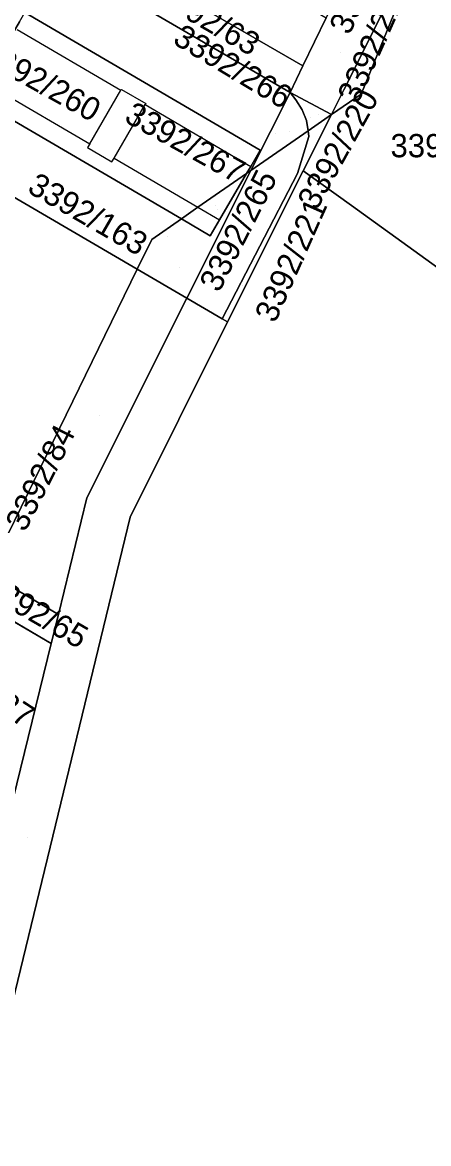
# Model space of a CAD drawing. Extents: x -262715 to -259381, y -1237238 to -1231182.
# Drawn here: x -261429.1 to -261394.2, y -1236140.2 to -1236043.8 of the extents above; entities that cross this region are included whole.
import ezdxf

# ---------------------------------------------------------------- set-up
doc = ezdxf.new("R2010")
doc.units = 0
for name, color, linetype in [('body_kn', 7, 'Continuous'), ('kladpar_druhypozemkov', 7, 'Continuous'), ('kladpar_hranice', 7, 'Continuous'), ('kladpar_parcelnecisla', 7, 'Continuous'), ('kladpar_plochy', 7, 'Continuous'), ('kladpar_sipky', 7, 'Continuous'), ('zappar_hrandruhpozemk', 7, 'Continuous'), ('zuob_linie', 7, 'Continuous'), ('zuob_plochy', 7, 'Continuous')]:
    doc.layers.add(name, color=color, linetype=linetype)

msp = doc.modelspace()

# ---------------------------------------------------------------- linework, layer by layer
at = {"layer": 'body_kn'}
for p, q in [((-261405.01, -1236047.59), (-261405.01, -1236047.59)), ((-261420.66, -1236049.68), (-261420.66, -1236049.68)), ((-261420.66, -1236049.68), (-261420.66, -1236049.68)), ((-261420.61, -1236049.6), (-261420.61, -1236049.6)), ((-261406.11, -1236049.87), (-261406.11, -1236049.87)), ((-261406.11, -1236049.87), (-261406.11, -1236049.87)), ((-261401.49, -1236049.65), (-261401.49, -1236049.65)), ((-261400, -1236050), (-261400, -1236050)), ((-261418.56, -1236050.91), (-261418.56, -1236050.91)), ((-261418.56, -1236050.91), (-261418.56, -1236050.91)), ((-261418.51, -1236050.83), (-261418.51, -1236050.83)), ((-261405.61, -1236050.51), (-261405.61, -1236050.51)), ((-261405.06, -1236051.35), (-261405.06, -1236051.35)), ((-261402.55, -1236051.77), (-261402.55, -1236051.77)), ((-261402.55, -1236051.77), (-261402.55, -1236051.77)), ((-261404.68, -1236052.29), (-261404.68, -1236052.29)), ((-261404.56, -1236053.17), (-261404.56, -1236053.17)), ((-261404.49, -1236053.64), (-261404.49, -1236053.64)), ((-261423.53, -1236054.61), (-261423.53, -1236054.61)), ((-261423.34, -1236054.29), (-261423.34, -1236054.29)), ((-261408.67, -1236054.83), (-261408.67, -1236054.83)), ((-261421.43, -1236055.84), (-261421.43, -1236055.84)), ((-261421.25, -1236055.52), (-261421.25, -1236055.52)), ((-261409.84, -1236056.83), (-261409.84, -1236056.83)), ((-261409.49, -1236056.59), (-261409.49, -1236056.59)), ((-261409.49, -1236056.59), (-261409.49, -1236056.59)), ((-261409.48, -1236056.22), (-261409.48, -1236056.22)), ((-261405.46, -1236056.83), (-261405.46, -1236056.83)), ((-261404.97, -1236056.61), (-261404.97, -1236056.61)), ((-261414.03, -1236059.74), (-261414.03, -1236059.74)), ((-261414.03, -1236059.74), (-261414.03, -1236059.74)), ((-261400.83, -1236059.59), (-261400.83, -1236059.59)), ((-261415.46, -1236060.74), (-261415.46, -1236060.74)), ((-261412.18, -1236060.83), (-261412.18, -1236060.83)), ((-261418, -1236062.5), (-261418, -1236062.5)), ((-261412.98, -1236062.19), (-261412.98, -1236062.19)), ((-261412.98, -1236062.19), (-261412.98, -1236062.19)), ((-261419.25, -1236065.06), (-261419.25, -1236065.06)), ((-261419.25, -1236065.06), (-261419.25, -1236065.06)), ((-261414.99, -1236067.55), (-261414.99, -1236067.55)), ((-261414.99, -1236067.55), (-261414.99, -1236067.55)), ((-261411.96, -1236069.32), (-261411.96, -1236069.32)), ((-261411.96, -1236069.32), (-261411.96, -1236069.32)), ((-261411.48, -1236069.6), (-261411.48, -1236069.6)), ((-261411.48, -1236069.6), (-261411.48, -1236069.6)), ((-261423.59, -1236084.71), (-261423.59, -1236084.71)), ((-261419.87, -1236086.37), (-261419.87, -1236086.37)), ((-261426.04, -1236094.75), (-261426.04, -1236094.75)), ((-261426.04, -1236094.75), (-261426.04, -1236094.75)), ((-261426.66, -1236097.25), (-261426.66, -1236097.25))]:
    msp.add_line(p, q, dxfattribs=at)
at = {"layer": 'kladpar_druhypozemkov'}
for p, q in [((-261398.43, -1236044.53), (-261398.43, -1236044.53)), ((-261401.77, -1236046.42), (-261401.77, -1236046.42)), ((-261425.45, -1236048.84), (-261425.45, -1236048.84)), ((-261404.33, -1236052.02), (-261404.33, -1236052.02)), ((-261406.16, -1236053.23), (-261406.16, -1236053.23)), ((-261412.31, -1236059.9), (-261412.31, -1236059.9)), ((-261415.6, -1236064.92), (-261415.6, -1236064.92)), ((-261412.1, -1236066.41), (-261412.1, -1236066.41)), ((-261410.17, -1236066.46), (-261410.17, -1236066.46)), ((-261422.53, -1236077.62), (-261422.53, -1236077.62)), ((-261428.71, -1236113.92), (-261428.71, -1236113.92))]:
    msp.add_line(p, q, dxfattribs=at)
at = {"layer": 'kladpar_hranice'}
for p, q in [((-261411.96, -1236069.32), (-261414.99, -1236067.55)), ((-261411.48, -1236069.6), (-261411.96, -1236069.32)), ((-261426.04, -1236094.75), (-261432.05, -1236091.23)), ((-261426.66, -1236097.25), (-261433.13, -1236093.45)), ((-261433.13, -1236093.45), (-261426.66, -1236097.25)), ((-261426.66, -1236097.25), (-261426.04, -1236094.75)), ((-261426.66, -1236097.25), (-261430.93, -1236114.71))]:
    msp.add_line(p, q, dxfattribs=at)
for points in [[(-261390.31, -1236026.25), (-261392.68, -1236032.07), (-261397.01, -1236040.71), (-261401.49, -1236049.65), (-261402.55, -1236051.77), (-261406.11, -1236049.87)], [(-261406.11, -1236049.87), (-261405.01, -1236047.59), (-261403.01, -1236043.44), (-261398.38, -1236034.89), (-261396.14, -1236030.38)], [(-261424.8, -1236036.15), (-261422.56, -1236032.13), (-261422.51, -1236032.05), (-261403.01, -1236043.44), (-261405.01, -1236047.59), (-261424.8, -1236036.15)], [(-261424.8, -1236036.15), (-261405.01, -1236047.59), (-261406.11, -1236049.87), (-261426, -1236038.3), (-261424.8, -1236036.15)], [(-261426, -1236038.3), (-261406.11, -1236049.87), (-261409.49, -1236056.59), (-261409.84, -1236056.83), (-261409.48, -1236056.22), (-261408.67, -1236054.83), (-261428.92, -1236042.99)], [(-261388.04, -1236068.81), (-261400.83, -1236059.59), (-261404.97, -1236056.61), (-261402.55, -1236051.77), (-261400, -1236050), (-261396.36, -1236041.07), (-261383.94, -1236047.9), (-261377.4, -1236051.49), (-261386.5, -1236069.65), (-261388.04, -1236068.81)], [(-261402.55, -1236051.77), (-261401.49, -1236049.65), (-261397.01, -1236040.71), (-261396.36, -1236041.07), (-261400, -1236050), (-261402.55, -1236051.77)], [(-261433.23, -1236050.36), (-261432.86, -1236049.73), (-261429.38, -1236043.78), (-261428.92, -1236042.99), (-261408.67, -1236054.83), (-261409.48, -1236056.22), (-261409.84, -1236056.83), (-261414.03, -1236059.74), (-261415.46, -1236060.74), (-261433.23, -1236050.36)], [(-261429.38, -1236043.78), (-261432.86, -1236049.73), (-261433.23, -1236050.36), (-261415.46, -1236060.74), (-261418, -1236062.5), (-261419.25, -1236065.06), (-261443.85, -1236050.7), (-261446.72, -1236049.02), (-261445.79, -1236046.79), (-261446.47, -1236046.27), (-261447.27, -1236045.98), (-261448.3, -1236045.89), (-261449.97, -1236045.96), (-261451.51, -1236046.22)], [(-261409.49, -1236056.59), (-261406.11, -1236049.87), (-261405.61, -1236050.51), (-261405.06, -1236051.35), (-261404.68, -1236052.29), (-261404.56, -1236053.17), (-261409.49, -1236056.59)], [(-261402.55, -1236051.77), (-261404.56, -1236053.17), (-261404.68, -1236052.29), (-261405.06, -1236051.35), (-261405.61, -1236050.51), (-261406.11, -1236049.87), (-261402.55, -1236051.77)], [(-261443.85, -1236050.7), (-261419.25, -1236065.06), (-261432.05, -1236091.23)], [(-261411.96, -1236069.32), (-261405.46, -1236056.83), (-261404.49, -1236053.64), (-261404.56, -1236053.17), (-261402.55, -1236051.77), (-261404.97, -1236056.61), (-261411.48, -1236069.6)], [(-261414.99, -1236067.55), (-261409.49, -1236056.59), (-261404.56, -1236053.17), (-261404.49, -1236053.64), (-261405.46, -1236056.83), (-261411.96, -1236069.32)], [(-261509.97, -1236455.23), (-261442, -1236314), (-261431.44, -1236290.98), (-261436.46, -1236275.73), (-261426.37, -1236277.02), (-261397.27, -1236285.04), (-261393.24, -1236276.31), (-261406.07, -1236268.03), (-261414.44, -1236258.96), (-261416.15, -1236249.79), (-261418.67, -1236236.25), (-261419.78, -1236225.96), (-261421.39, -1236192.02), (-261413.2, -1236158.53), (-261434.37, -1236146.07), (-261419.87, -1236086.37), (-261411.48, -1236069.6), (-261404.97, -1236056.61), (-261400.83, -1236059.59), (-261388.04, -1236068.81), (-261386.5, -1236069.65)], [(-261419.25, -1236065.06), (-261418, -1236062.5), (-261415.46, -1236060.74), (-261412.98, -1236062.19), (-261412.18, -1236060.83), (-261409.84, -1236056.83), (-261409.49, -1236056.59), (-261414.99, -1236067.55), (-261419.25, -1236065.06)], [(-261412.98, -1236062.19), (-261415.46, -1236060.74), (-261414.03, -1236059.74), (-261409.84, -1236056.83), (-261412.18, -1236060.83), (-261412.98, -1236062.19)], [(-261432.05, -1236091.23), (-261419.25, -1236065.06), (-261414.99, -1236067.55), (-261423.59, -1236084.71), (-261426.04, -1236094.75)], [(-261426.04, -1236094.75), (-261423.59, -1236084.71), (-261414.99, -1236067.55)], [(-261414.99, -1236067.55), (-261411.96, -1236069.32), (-261411.48, -1236069.6)], [(-261411.48, -1236069.6), (-261419.87, -1236086.37), (-261434.37, -1236146.07), (-261438.06, -1236143.9)], [(-261432.05, -1236091.23), (-261426.04, -1236094.75), (-261426.66, -1236097.25)], [(-261438.06, -1236143.9), (-261433.16, -1236123.85), (-261432.06, -1236119.36), (-261430.93, -1236114.71), (-261426.66, -1236097.25)]]:
    msp.add_lwpolyline(points, dxfattribs=at)
at = {"layer": 'kladpar_plochy'}
for points in [[(-261406.11, -1236049.87), (-261405.01, -1236047.59), (-261403.01, -1236043.44), (-261398.38, -1236034.89), (-261396.14, -1236030.38), (-261393.95, -1236025.89), (-261390.31, -1236026.25), (-261392.68, -1236032.07), (-261397.01, -1236040.71), (-261401.49, -1236049.65), (-261402.55, -1236051.77)], [(-261424.8, -1236036.15), (-261422.56, -1236032.13), (-261422.51, -1236032.05), (-261403.01, -1236043.44), (-261405.01, -1236047.59)], [(-261424.8, -1236036.15), (-261405.01, -1236047.59), (-261406.11, -1236049.87), (-261426, -1236038.3)], [(-261388.04, -1236068.81), (-261400.83, -1236059.59), (-261404.97, -1236056.61), (-261402.55, -1236051.77), (-261400, -1236050), (-261396.36, -1236041.07), (-261383.94, -1236047.9), (-261377.4, -1236051.49), (-261386.5, -1236069.65)], [(-261402.55, -1236051.77), (-261401.49, -1236049.65), (-261397.01, -1236040.71), (-261396.36, -1236041.07), (-261400, -1236050)], [(-261433.23, -1236050.36), (-261432.86, -1236049.73), (-261429.38, -1236043.78), (-261428.92, -1236042.99), (-261408.67, -1236054.83), (-261409.48, -1236056.22), (-261409.84, -1236056.83), (-261414.03, -1236059.74), (-261415.46, -1236060.74)], [(-261409.49, -1236056.59), (-261406.11, -1236049.87), (-261405.61, -1236050.51), (-261405.06, -1236051.35), (-261404.68, -1236052.29), (-261404.56, -1236053.17)], [(-261402.55, -1236051.77), (-261404.56, -1236053.17), (-261404.68, -1236052.29), (-261405.06, -1236051.35), (-261405.61, -1236050.51), (-261406.11, -1236049.87)], [(-261443.85, -1236050.7), (-261419.25, -1236065.06), (-261432.05, -1236091.23), (-261460.18, -1236074.77)], [(-261411.48, -1236069.6), (-261411.96, -1236069.32), (-261405.46, -1236056.83), (-261404.49, -1236053.64), (-261404.56, -1236053.17), (-261402.55, -1236051.77), (-261404.97, -1236056.61)], [(-261411.96, -1236069.32), (-261414.99, -1236067.55), (-261409.49, -1236056.59), (-261404.56, -1236053.17), (-261404.49, -1236053.64), (-261405.46, -1236056.83)], [(-261419.25, -1236065.06), (-261418, -1236062.5), (-261415.46, -1236060.74), (-261412.98, -1236062.19), (-261412.18, -1236060.83), (-261409.84, -1236056.83), (-261409.49, -1236056.59), (-261414.99, -1236067.55)], [(-261412.98, -1236062.19), (-261415.46, -1236060.74), (-261414.03, -1236059.74), (-261409.84, -1236056.83), (-261412.18, -1236060.83)], [(-261432.05, -1236091.23), (-261419.25, -1236065.06), (-261414.99, -1236067.55), (-261423.59, -1236084.71), (-261426.04, -1236094.75)], [(-261438.06, -1236143.9), (-261433.16, -1236123.85), (-261432.06, -1236119.36), (-261430.93, -1236114.71), (-261426.66, -1236097.25), (-261426.04, -1236094.75), (-261423.59, -1236084.71), (-261414.99, -1236067.55), (-261411.96, -1236069.32), (-261411.48, -1236069.6), (-261419.87, -1236086.37), (-261434.37, -1236146.07)], [(-261432.05, -1236091.23), (-261426.04, -1236094.75), (-261426.66, -1236097.25), (-261433.13, -1236093.45)], [(-261440.75, -1236109.03), (-261433.13, -1236093.45), (-261426.66, -1236097.25), (-261430.93, -1236114.71)]]:
    msp.add_lwpolyline(points, close=True, dxfattribs=at)
for points in [[(-261429.38, -1236043.78), (-261432.86, -1236049.73), (-261433.23, -1236050.36), (-261415.46, -1236060.74), (-261418, -1236062.5), (-261419.25, -1236065.06), (-261443.85, -1236050.7), (-261446.72, -1236049.02), (-261445.79, -1236046.79), (-261446.47, -1236046.27), (-261447.27, -1236045.98), (-261448.3, -1236045.89), (-261449.97, -1236045.96), (-261451.51, -1236046.22), (-261445.84, -1236035.02)], [(-261421.39, -1236192.02), (-261413.2, -1236158.53), (-261434.37, -1236146.07), (-261419.87, -1236086.37), (-261411.48, -1236069.6), (-261404.97, -1236056.61), (-261400.83, -1236059.59), (-261388.04, -1236068.81), (-261386.5, -1236069.65), (-261377.1, -1236074.79), (-261372.8, -1236072.22), (-261361.27, -1236060.35), (-261345.62, -1236044.25), (-261341.5, -1236035.34)], [(-261426, -1236038.3), (-261406.11, -1236049.87), (-261409.49, -1236056.59), (-261409.84, -1236056.83), (-261409.48, -1236056.22), (-261408.67, -1236054.83), (-261428.92, -1236042.99)]]:
    msp.add_lwpolyline(points, dxfattribs=at)
at = {"layer": 'kladpar_sipky'}
for p, q in [((-261403.68, -1236051.8), (-261403.68, -1236051.8)), ((-261407.34, -1236053.41), (-261407.34, -1236053.41)), ((-261412.52, -1236059.55), (-261412.52, -1236059.55)), ((-261416.66, -1236062.27), (-261416.66, -1236062.27)), ((-261409.19, -1236064.36), (-261409.19, -1236064.36))]:
    msp.add_line(p, q, dxfattribs=at)
at = {"layer": 'zappar_hrandruhpozemk'}
for p, q in [((-261429.58, -1236044.46), (-261420.66, -1236049.68)), ((-261432.27, -1236049.06), (-261423.34, -1236054.29)), ((-261423.34, -1236054.29), (-261420.66, -1236049.68)), ((-261421.25, -1236055.52), (-261418.56, -1236050.91)), ((-261418.56, -1236050.91), (-261409.48, -1236056.22)), ((-261421.25, -1236055.52), (-261414.03, -1236059.74)), ((-261414.03, -1236059.74), (-261412.18, -1236060.83))]:
    msp.add_line(p, q, dxfattribs=at)
for points in [[(-261420.66, -1236049.68), (-261420.61, -1236049.6), (-261418.51, -1236050.83), (-261418.56, -1236050.91)], [(-261423.34, -1236054.29), (-261423.53, -1236054.61), (-261421.43, -1236055.84), (-261421.25, -1236055.52)]]:
    msp.add_lwpolyline(points, dxfattribs=at)
at = {"layer": 'zuob_linie'}
for points in [[(-261462.5, -1236153.5), (-261453.39, -1236134.87), (-261453.17, -1236134.42), (-261450.04, -1236128.02), (-261445.53, -1236118.8), (-261444.7, -1236117.1), (-261442.76, -1236113.14), (-261440.75, -1236109.03), (-261433.13, -1236093.45), (-261432.05, -1236091.23), (-261419.25, -1236065.06), (-261418, -1236062.5), (-261415.46, -1236060.74), (-261414.03, -1236059.74), (-261409.84, -1236056.83), (-261409.49, -1236056.59), (-261404.56, -1236053.17), (-261402.55, -1236051.77), (-261400, -1236050), (-261396.36, -1236041.07)], [(-261396.36, -1236041.07), (-261400, -1236050), (-261402.55, -1236051.77), (-261404.56, -1236053.17), (-261409.49, -1236056.59), (-261409.84, -1236056.83), (-261414.03, -1236059.74), (-261415.46, -1236060.74), (-261418, -1236062.5), (-261419.25, -1236065.06), (-261432.05, -1236091.23), (-261433.13, -1236093.45), (-261440.75, -1236109.03), (-261442.76, -1236113.14), (-261444.7, -1236117.1), (-261445.53, -1236118.8), (-261450.04, -1236128.02), (-261453.17, -1236134.42), (-261453.39, -1236134.87), (-261462.5, -1236153.5)]]:
    msp.add_lwpolyline(points, dxfattribs=at)
at = {"layer": 'zuob_plochy'}
for points in [[(-261462.5, -1236153.5), (-261453.39, -1236134.87), (-261453.17, -1236134.42), (-261450.04, -1236128.02), (-261445.53, -1236118.8), (-261444.7, -1236117.1), (-261442.76, -1236113.14), (-261440.75, -1236109.03), (-261433.13, -1236093.45), (-261432.05, -1236091.23), (-261419.25, -1236065.06), (-261418, -1236062.5), (-261415.46, -1236060.74), (-261414.03, -1236059.74), (-261409.84, -1236056.83), (-261409.49, -1236056.59), (-261404.56, -1236053.17), (-261402.55, -1236051.77), (-261400, -1236050), (-261396.36, -1236041.07)], [(-261396.36, -1236041.07), (-261400, -1236050), (-261402.55, -1236051.77), (-261404.56, -1236053.17), (-261409.49, -1236056.59), (-261409.84, -1236056.83), (-261414.03, -1236059.74), (-261415.46, -1236060.74), (-261418, -1236062.5), (-261419.25, -1236065.06), (-261432.05, -1236091.23), (-261433.13, -1236093.45), (-261440.75, -1236109.03), (-261442.76, -1236113.14), (-261444.7, -1236117.1), (-261445.53, -1236118.8), (-261450.04, -1236128.02), (-261453.17, -1236134.42), (-261453.39, -1236134.87), (-261462.5, -1236153.5)]]:
    msp.add_lwpolyline(points, dxfattribs=at)

# ---------------------------------------------------------------- texts
at = {"layer": 'kladpar_parcelnecisla'}
for s, rotation, p in [('3392/228', 65, (-261401.005, -1236045.011)), ('3392/63', 330, (-261417.844, -1236041.949)), ('3392/218', 66, (-261400.276, -1236050.932)), ('3392/266', 329, (-261416.297, -1236045.599)), ('3392/260', 331, (-261432.903, -1236047.048)), ('3392/220', 61, (-261403.824, -1236060.089)), ('3392/267', 331, (-261420.475, -1236052.317)), ('3392/265', 63, (-261412.214, -1236067.146)), ('3392/163', 330, (-261428.811, -1236058.388)), ('3392/221', 66, (-261407.391, -1236069.77)), ('3392/84', 63, (-261428.906, -1236087.736)), ('3392/65', 330, (-261432.633, -1236092.922)), ('3392/87', 327, (-261437.073, -1236099.315))]:
    msp.add_text(s, height=2, rotation=rotation, dxfattribs=at).set_placement(p)
msp.add_text('3392/224', height=2, dxfattribs=at).set_placement((-261397.467, -1236055.44))

doc.saveas('drawing.dxf')
